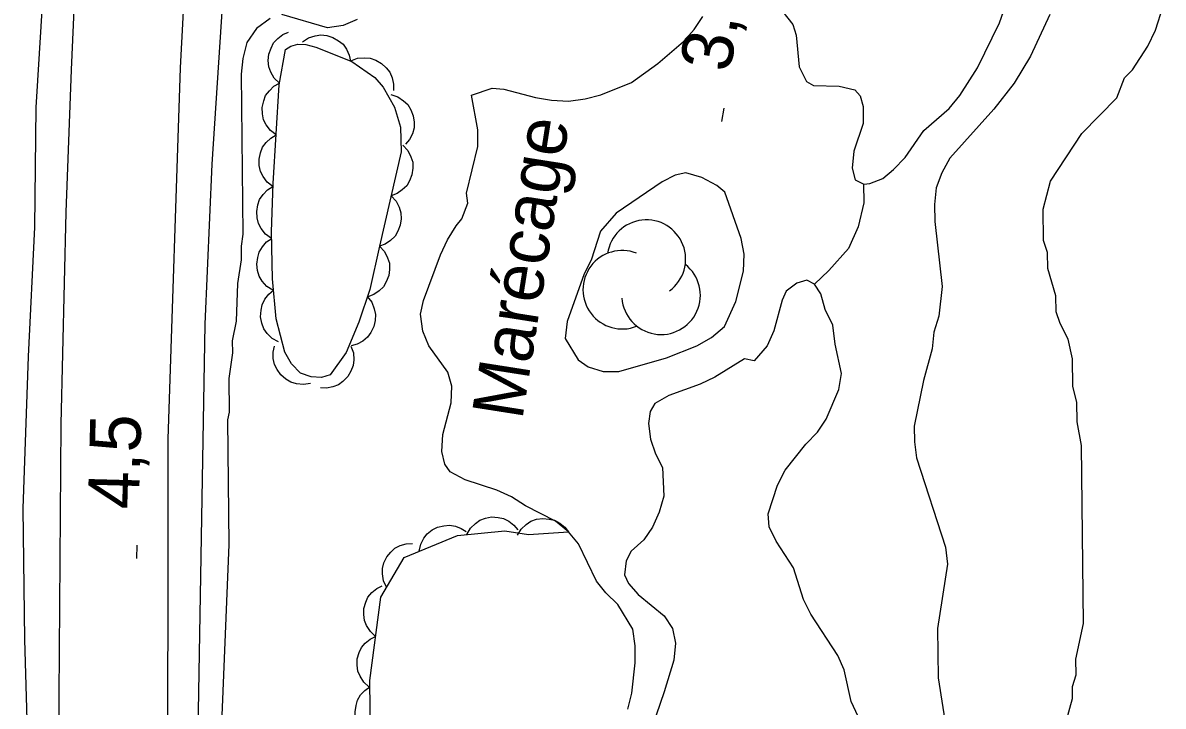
# Model space of a CAD drawing. Extents: x 282461 to 284471, y 5554090 to 5557646.
# Drawn here: x 283527.4 to 283594.5, y 5556676.6 to 5556716.8 of the extents above; entities that cross this region are included whole.
import ezdxf

# ---------------------------------------------------------------- set-up
doc = ezdxf.new("R2010")
doc.units = 0
for name, color, linetype in [('Niveau 2', 7, 'Continuous'), ('Niveau 21', 7, 'Continuous'), ('Niveau 3', 7, 'Continuous'), ('Niveau 4', 7, 'Continuous'), ('Niveau 44', 7, 'Continuous'), ('Niveau 7', 7, 'Continuous')]:
    doc.layers.add(name, color=color, linetype=linetype)

msp = doc.modelspace()

# ---------------------------------------------------------------- linework, layer by layer
at = {"layer": 'Niveau 2'}
for points in [[(283588.26, 5556673.75), (283589.16, 5556677.02), (283589.15, 5556677.72), (283589.37, 5556678.42), (283589.36, 5556679.34), (283589.8, 5556681.44), (283589.68, 5556691.9), (283589.43, 5556693.29), (283589.42, 5556694.45), (283589.17, 5556695.38), (283589.15, 5556697), (283588.91, 5556698.16), (283588.43, 5556699.09), (283588.19, 5556699.78), (283588.18, 5556700.71), (283587.7, 5556702.33), (283587.69, 5556703.26), (283587.45, 5556703.96), (283587.43, 5556705.81), (283587.87, 5556707.45), (283589.7, 5556710.26), (283591.77, 5556712.37), (283592.22, 5556713.54), (283592.68, 5556714.01), (283593.59, 5556715.41), (283594.04, 5556716.35), (283594.49, 5556717.75)], [(283541.96, 5556717.02), (283541.16, 5556716.43), (283540.59, 5556715.61), (283540.36, 5556714.68), (283540.26, 5556713.75), (283540.37, 5556704.34), (283540.26, 5556703.64), (283540.27, 5556702.83), (283540.05, 5556701.43), (283539.96, 5556699.22), (283539.74, 5556698.06), (283539.75, 5556697.36), (283539.54, 5556695.85), (283539.56, 5556693.87), (283539.45, 5556693.41), (283539.54, 5556686.09), (283538.9, 5556670.74)], [(283547.08, 5556716.97), (283546.27, 5556716.61), (283545.34, 5556716.48), (283542.66, 5556717.26)]]:
    msp.add_lwpolyline(points, dxfattribs=at)
at = {"layer": 'Niveau 21'}
for points in [[(283558.37, 5556915.5), (283555.06, 5556896.11), (283548.67, 5556860.84), (283544.94, 5556841.86), (283544.13, 5556836.62), (283542.32, 5556827.07), (283538.41, 5556803.85), (283536.74, 5556794.91), (283535.43, 5556787.34), (283534.53, 5556781.66), (283533.26, 5556772.84), (283532.25, 5556765.11), (283530.41, 5556749.06), (283529.89, 5556740.43), (283529.23, 5556732.12), (283528.68, 5556719.75), (283528.19, 5556711.79), (283528.1, 5556704.76), (283527.73, 5556697.15), (283527.42, 5556688.21), (283527.51, 5556680.49), (283527.76, 5556672.38)], [(283540.19, 5556562.22), (283538.34, 5556596.29), (283537.04, 5556623.47), (283536.54, 5556636.07), (283536.18, 5556652.5), (283535.95, 5556667.31), (283535.97, 5556692.27), (283536.69, 5556714.12), (283537.28, 5556725.25), (283538.02, 5556736.58), (283539.05, 5556748.26), (283540.28, 5556760.1), (283542.69, 5556777.96), (283547.56, 5556808.1), (283549.94, 5556821.76), (283551.96, 5556832.47), (283555.67, 5556852.96), (283557.07, 5556859.9), (283558.59, 5556868.69), (283560.84, 5556880.1), (283566.77, 5556911.26)], [(283537.68, 5556671.7), (283538.14, 5556699.04), (283538.55, 5556708.46), (283539.27, 5556719.24), (283540.08, 5556729.47), (283541.29, 5556747.87), (283542.93, 5556766.66), (283544.45, 5556776.14), (283546.01, 5556786.79), (283547.64, 5556796.45), (283548.99, 5556805.35), (283550.74, 5556814.38), (283553.73, 5556832.36), (283555.15, 5556839.64), (283556.46, 5556847.04), (283557.73, 5556852.86), (283560.7, 5556869.17), (283561.62, 5556875.11), (283564.53, 5556889.14), (283566.74, 5556899.1), (283568.11, 5556906.32)], [(283533.58, 5556562.44), (283532.5, 5556585.25), (283531.24, 5556608.35), (283529.71, 5556646.47), (283529.56, 5556659.42), (283529.53, 5556674.5), (283529.68, 5556693.17), (283529.97, 5556705.63), (283530.28, 5556714), (283530.74, 5556724.17), (283531.49, 5556734.34), (283532.51, 5556746.48)]]:
    msp.add_lwpolyline(points, dxfattribs=at)
at = {"layer": 'Niveau 3'}
for p, q in [((283568.54, 5556710.97), (283568.66, 5556711.76)), ((283534.12, 5556685.25), (283534.14, 5556686.05))]:
    msp.add_line(p, q, dxfattribs=at)
at = {"layer": 'Niveau 4'}
for points in [[(283572.12, 5556717.43), (283572.71, 5556716.68), (283572.9, 5556716.05), (283573.09, 5556714.19), (283573.51, 5556713.32), (283573.92, 5556713.09), (283575.43, 5556713.05), (283576.36, 5556712.83), (283576.66, 5556712.48), (283576.84, 5556711.85), (283576.85, 5556710.86), (283576.29, 5556709.22), (283576.19, 5556708.23), (283576.37, 5556707.54), (283576.88, 5556707.29), (283577.24, 5556707.32), (283578, 5556707.62), (283578.63, 5556708.15), (283579.32, 5556708.85), (283580.41, 5556710.43), (283581.9, 5556711.73), (283582.53, 5556712.49), (283583.56, 5556714.13), (283584.87, 5556716.77), (283585.82, 5556719.51)], [(283576.87, 5556707.31), (283576.88, 5556706.18), (283576.55, 5556704.78), (283575.98, 5556703.49), (283574.83, 5556702.2), (283573.99, 5556701.4)], [(283576.14, 5556676.84), (283575.72, 5556678.7), (283575.36, 5556679.56), (283573.76, 5556681.99), (283573.34, 5556682.85), (283572.74, 5556684.71), (283571.73, 5556686.27), (283571.31, 5556687.13), (283571.25, 5556687.89), (283571.81, 5556689.58), (283572.26, 5556690.46), (283573.47, 5556691.98), (283574.16, 5556692.69), (283574.67, 5556693.45), (283575.41, 5556695.2), (283575.57, 5556696.14), (283575.2, 5556697.87), (283575.07, 5556698.98), (283574.6, 5556699.9), (283574.35, 5556700.83), (283573.99, 5556701.4), (283573.53, 5556701.63), (283572.95, 5556701.45), (283572.32, 5556700.98), (283572.09, 5556700.46), (283571.59, 5556698.65), (283571.19, 5556697.77), (283570.44, 5556696.89), (283569.86, 5556697)], [(283569.86, 5556697), (283568.13, 5556695.93), (283567.26, 5556695.52), (283565.41, 5556694.85), (283564.6, 5556694.38), (283564.31, 5556693.91), (283564.21, 5556693.21), (283564.33, 5556692.28), (283564.63, 5556691.42), (283565.05, 5556690.61), (283565.13, 5556688.92), (283564.85, 5556687.99), (283564.45, 5556687.11), (283563.94, 5556686.35), (283563.19, 5556685.7), (283562.9, 5556685.12), (283562.8, 5556684.3), (283563.04, 5556683.78), (283563.62, 5556683.15), (283565.15, 5556681.89), (283565.63, 5556681.14), (283565.81, 5556680.27), (283565.71, 5556679.28), (283565.15, 5556677.41), (283564.19, 5556674.67)], [(283576.56, 5556675.97), (283576.14, 5556676.84)]]:
    msp.add_lwpolyline(points, dxfattribs=at)
at = {"layer": 'Niveau 44'}
for points in [[(283542.52, 5556713.22), (283542.21, 5556713.52), (283542.01, 5556713.88), (283541.89, 5556714.19), (283541.86, 5556714.55), (283541.89, 5556714.92), (283542.03, 5556715.29), (283542.17, 5556715.59), (283542.42, 5556715.85), (283542.72, 5556716.08), (283543.05, 5556716.23)], [(283543.87, 5556715.65), (283544.22, 5556715.89), (283544.62, 5556716.01), (283544.95, 5556716.07), (283545.3, 5556716.03), (283545.66, 5556715.92), (283545.99, 5556715.71), (283546.26, 5556715.51), (283546.46, 5556715.22), (283546.62, 5556714.88), (283546.7, 5556714.52)], [(283548.4, 5556703.63), (283547.82, 5556701.09), (283547.19, 5556699.17), (283546.43, 5556697.37), (283545.49, 5556696.07), (283544.98, 5556695.9), (283544.38, 5556695.94), (283543.75, 5556696.17), (283543.23, 5556696.71), (283542.84, 5556697.4), (283542.33, 5556699.36), (283542.11, 5556701.71), (283542.05, 5556704.47), (283542.14, 5556707.33), (283542.5, 5556713.13), (283542.87, 5556715.21), (283543.18, 5556715.4), (283543.59, 5556715.52), (283544.06, 5556715.5), (283544.65, 5556715.34), (283546.78, 5556714.49), (283548.12, 5556713.56), (283548.61, 5556712.98), (283549.28, 5556711.81), (283549.63, 5556710.63), (283549.68, 5556709.19), (283548.4, 5556703.63)], [(283546.71, 5556714.54), (283547.11, 5556714.69), (283547.52, 5556714.72), (283547.85, 5556714.7), (283548.19, 5556714.58), (283548.52, 5556714.39), (283548.8, 5556714.12), (283549.01, 5556713.87), (283549.14, 5556713.53), (283549.22, 5556713.16), (283549.22, 5556712.8)], [(283542.32, 5556710.18), (283541.98, 5556710.44), (283541.74, 5556710.78), (283541.58, 5556711.07), (283541.51, 5556711.42), (283541.5, 5556711.8), (283541.59, 5556712.18), (283541.7, 5556712.49), (283541.92, 5556712.78), (283542.19, 5556713.04), (283542.51, 5556713.22)], [(283549.06, 5556712.55), (283549.47, 5556712.42), (283549.81, 5556712.19), (283550.06, 5556711.96), (283550.24, 5556711.66), (283550.38, 5556711.31), (283550.43, 5556710.92), (283550.43, 5556710.59), (283550.33, 5556710.25), (283550.16, 5556709.91), (283549.93, 5556709.63)], [(283542.13, 5556707.14), (283541.79, 5556707.4), (283541.55, 5556707.73), (283541.4, 5556708.03), (283541.33, 5556708.38), (283541.32, 5556708.76), (283541.4, 5556709.13), (283541.51, 5556709.45), (283541.73, 5556709.73), (283542, 5556709.99), (283542.32, 5556710.18)], [(283549.77, 5556709.57), (283550.06, 5556709.26), (283550.24, 5556708.89), (283550.35, 5556708.57), (283550.36, 5556708.22), (283550.3, 5556707.84), (283550.16, 5556707.48), (283550, 5556707.19), (283549.74, 5556706.95), (283549.43, 5556706.73), (283549.08, 5556706.6)], [(283542.04, 5556704.09), (283541.69, 5556704.34), (283541.44, 5556704.67), (283541.28, 5556704.96), (283541.2, 5556705.31), (283541.18, 5556705.68), (283541.25, 5556706.06), (283541.35, 5556706.38), (283541.56, 5556706.67), (283541.82, 5556706.94), (283542.13, 5556707.14)], [(283549.08, 5556706.6), (283549.37, 5556706.29), (283549.56, 5556705.92), (283549.66, 5556705.6), (283549.67, 5556705.24), (283549.62, 5556704.87), (283549.47, 5556704.51), (283549.31, 5556704.22), (283549.05, 5556703.97), (283548.74, 5556703.76), (283548.4, 5556703.63)], [(283542.12, 5556701.04), (283541.77, 5556701.27), (283541.5, 5556701.58), (283541.32, 5556701.87), (283541.22, 5556702.21), (283541.18, 5556702.58), (283541.24, 5556702.97), (283541.32, 5556703.29), (283541.51, 5556703.59), (283541.76, 5556703.88), (283542.06, 5556704.09)], [(283548.4, 5556703.63), (283548.69, 5556703.32), (283548.87, 5556702.95), (283548.98, 5556702.63), (283548.99, 5556702.27), (283548.94, 5556701.9), (283548.79, 5556701.54), (283548.63, 5556701.25), (283548.37, 5556701), (283548.06, 5556700.79), (283547.72, 5556700.66)], [(283542.46, 5556698), (283542.08, 5556698.21), (283541.8, 5556698.5), (283541.59, 5556698.77), (283541.47, 5556699.11), (283541.4, 5556699.48), (283541.43, 5556699.87), (283541.49, 5556700.19), (283541.66, 5556700.51), (283541.89, 5556700.81), (283542.17, 5556701.04)], [(283547.68, 5556700.67), (283547.94, 5556700.33), (283548.09, 5556699.95), (283548.17, 5556699.62), (283548.14, 5556699.26), (283548.06, 5556698.9), (283547.88, 5556698.55), (283547.69, 5556698.28), (283547.41, 5556698.05), (283547.08, 5556697.87), (283546.73, 5556697.77)], [(283544.34, 5556695.56), (283543.92, 5556695.49), (283543.51, 5556695.54), (283543.18, 5556695.63), (283542.88, 5556695.81), (283542.59, 5556696.06), (283542.37, 5556696.38), (283542.22, 5556696.67), (283542.15, 5556697.02), (283542.14, 5556697.4), (283542.22, 5556697.76)], [(283546.71, 5556697.76), (283546.86, 5556697.36), (283546.88, 5556696.95), (283546.85, 5556696.61), (283546.72, 5556696.28), (283546.53, 5556695.96), (283546.25, 5556695.68), (283545.99, 5556695.48), (283545.66, 5556695.35), (283545.29, 5556695.28), (283544.92, 5556695.29)], [(283550.73, 5556685.69), (283550.82, 5556686.1), (283551.01, 5556686.46), (283551.21, 5556686.72), (283551.49, 5556686.94), (283551.81, 5556687.11), (283552.19, 5556687.19), (283552.51, 5556687.23), (283552.86, 5556687.16), (283553.2, 5556687.03), (283553.5, 5556686.84)], [(283553.54, 5556686.67), (283553.75, 5556687.04), (283554.04, 5556687.32), (283554.3, 5556687.52), (283554.63, 5556687.64), (283554.99, 5556687.71), (283555.38, 5556687.68), (283555.7, 5556687.62), (283556.01, 5556687.45), (283556.3, 5556687.23), (283556.53, 5556686.95)], [(283556.52, 5556686.63), (283556.73, 5556686.99), (283557.03, 5556687.26), (283557.3, 5556687.45), (283557.63, 5556687.57), (283558, 5556687.62), (283558.38, 5556687.58), (283558.7, 5556687.51), (283559, 5556687.34), (283559.29, 5556687.1), (283559.51, 5556686.82)], [(283549.19, 5556561.05), (283549.13, 5556566.62), (283549.5, 5556574.99), (283549.23, 5556597.75), (283548.91, 5556604.94), (283548.62, 5556629.79), (283548.3, 5556637.68), (283547.83, 5556678.09), (283548.47, 5556682.98), (283549.84, 5556685.32), (283552.98, 5556686.62), (283555.77, 5556686.88), (283557.16, 5556686.67), (283559.51, 5556686.82)], [(283548.81, 5556683.57), (283548.63, 5556683.94), (283548.57, 5556684.35), (283548.57, 5556684.68), (283548.66, 5556685.01), (283548.82, 5556685.35), (283549.07, 5556685.64), (283549.3, 5556685.87), (283549.62, 5556686.02), (283549.97, 5556686.13), (283550.33, 5556686.15)], [(283548.17, 5556680.68), (283547.86, 5556680.96), (283547.64, 5556681.31), (283547.51, 5556681.61), (283547.47, 5556681.96), (283547.48, 5556682.32), (283547.59, 5556682.69), (283547.72, 5556682.99), (283547.95, 5556683.26), (283548.24, 5556683.49), (283548.56, 5556683.66)], [(283547.78, 5556677.71), (283547.47, 5556677.99), (283547.26, 5556678.33), (283547.12, 5556678.64), (283547.08, 5556678.98), (283547.09, 5556679.35), (283547.2, 5556679.72), (283547.33, 5556680.02), (283547.56, 5556680.28), (283547.85, 5556680.52), (283548.17, 5556680.68)], [(283547.87, 5556674.71), (283547.52, 5556674.94), (283547.26, 5556675.25), (283547.09, 5556675.53), (283546.99, 5556675.87), (283546.96, 5556676.24), (283547.02, 5556676.62), (283547.1, 5556676.93), (283547.29, 5556677.23), (283547.54, 5556677.5), (283547.83, 5556677.71)]]:
    msp.add_lwpolyline(points, dxfattribs=at)
for centre, start, end in [((283564.095, 5556702.874), 306.04031, 171.7289), ((283562.674, 5556701.07), 68.8618, 291.54616), ((283564.959, 5556700.746), 184.19411, 51.65119)]:
    msp.add_arc(centre, 2.309, start, end, dxfattribs=at)
at = {"layer": 'Niveau 7'}
for points in [[(283563.01, 5556676.4), (283563.23, 5556677.33), (283563.44, 5556679.13), (283563.43, 5556680.12), (283563.3, 5556681.11), (283562.41, 5556682.55), (283561.7, 5556683.24), (283561.17, 5556683.93), (283560.1, 5556686.13), (283559.51, 5556686.82), (283558.75, 5556687.45), (283556.99, 5556688.36), (283556.17, 5556688.88), (283555.3, 5556689.27), (283553.43, 5556689.89), (283552.55, 5556690.35), (283552.25, 5556690.81), (283552.07, 5556691.56), (283552.12, 5556692.55), (283552.62, 5556694.42), (283552.66, 5556695.4), (283552.42, 5556696.22), (283551.3, 5556697.77), (283550.94, 5556698.64), (283550.81, 5556699.63), (283550.98, 5556700.44), (283551.99, 5556703.13), (283552.39, 5556704.01), (283552.9, 5556704.83), (283553.25, 5556705.24), (283553.59, 5556706.17), (283553.52, 5556706.75), (283554.19, 5556709.49), (283554.18, 5556710.48), (283553.8, 5556712.51), (283555.02, 5556712.93), (283555.72, 5556712.88), (283557.58, 5556712.38), (283558.52, 5556712.22), (283559.51, 5556712.17), (283560.49, 5556712.3), (283561.42, 5556712.54), (283563.22, 5556713.26), (283564.77, 5556714.38), (283566.27, 5556715.68), (283566.9, 5556716.38), (283567.42, 5556717.14)], [(283587.83, 5556717.27), (283586.69, 5556714.81), (283585.72, 5556713.23), (283584.52, 5556711.7), (283581.94, 5556708.82), (283581.48, 5556707.95), (283581.14, 5556707.07), (283581.04, 5556706.08), (283581.05, 5556705.09), (283581.5, 5556701.26), (283581.29, 5556699.52), (283581.01, 5556698.58), (283580.9, 5556697.59), (283580.4, 5556695.73), (283579.85, 5556693.05), (283579.86, 5556692.12), (283579.99, 5556691.19), (283581.68, 5556685.92), (283581.81, 5556684.93), (283581.21, 5556681.14), (283581.25, 5556678.24), (283581.81, 5556674.75)], [(283562.32, 5556705.57), (283561.4, 5556704.52), (283560.84, 5556702.82), (283560.44, 5556702.01), (283559.43, 5556699.2), (283559.32, 5556698.21), (283560.09, 5556696.94), (283560.68, 5556696.54), (283561.55, 5556696.26), (283562.48, 5556696.27), (283565.27, 5556697.06), (283567.06, 5556697.78), (283567.93, 5556698.26), (283568.68, 5556698.9), (283569.36, 5556700.37), (283569.8, 5556702.17), (283569.85, 5556703.16), (283569.66, 5556704.09), (283568.7, 5556706.81), (283568.23, 5556707.21), (283567.35, 5556707.67), (283566.42, 5556707.95), (283565.78, 5556707.82), (283565.03, 5556707.41), (283562.32, 5556705.57)]]:
    msp.add_lwpolyline(points, dxfattribs=at)

# ---------------------------------------------------------------- texts
at = {"layer": 'Niveau 3'}
for s, rotation, p in [('3,3  ', 81.09575, (283569.02, 5556713.81)), ('4,5  ', 88.44701, (283534.24, 5556688.13))]:
    msp.add_text(s, height=3, rotation=rotation, dxfattribs=at).set_placement(p)
at = {"layer": 'Niveau 7'}
msp.add_text('Marécage', height=3, rotation=81.0598, dxfattribs=at).set_placement((283556.79, 5556693.36))

doc.saveas('drawing.dxf')
